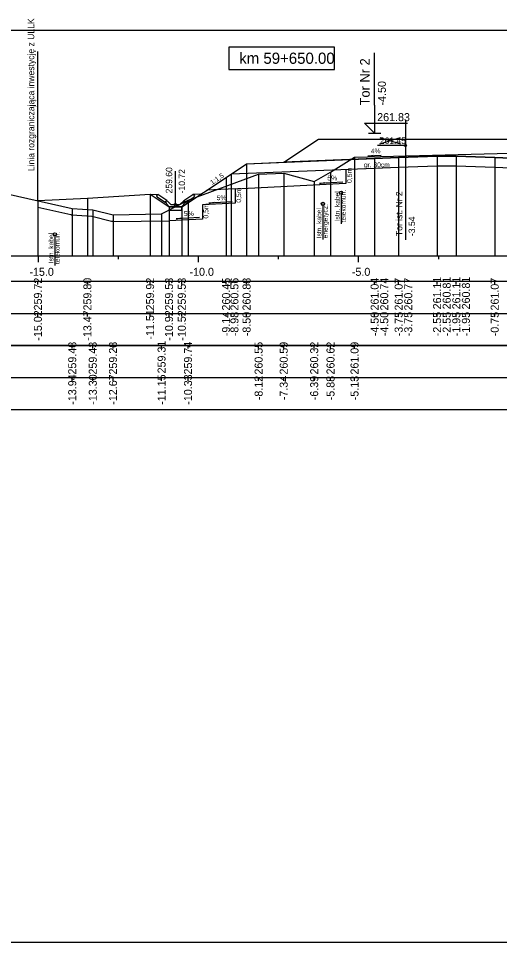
# Model space of a CAD drawing. Extents: x 6516023 to 6560129, y 5513077 to 5529206.
# Drawn here: x 6517837.34 to 6517852.36, y 5514551.66 to 5514580.52 of the extents above; entities that cross this region are included whole.
import ezdxf

# ---------------------------------------------------------------- set-up
doc = ezdxf.new("R2010")
doc.units = 0
for name, color, linetype in [('IR_default', 7, 'Continuous'), ('TOR_PRZEK_P-kable', 7, 'Continuous'), ('TOR_PRZEK_P-komponent', 7, 'Continuous'), ('TOR_PRZEK_P-odwodnienie', 7, 'Continuous'), ('TOR_PRZEK_P-opisy', 7, 'Continuous'), ('TOR_PRZEK_P-schodkowanie+wymiana', 7, 'Continuous'), ('TOR_PRZEK_P-tabelka istniejace', 7, 'Continuous'), ('TOR_PRZEK_P-tabelka projektowane', 7, 'Continuous'), ('TOR_PRZEK_P-teren istniejacy', 7, 'Continuous'), ('TOR_PRZEK_P-tory istniejace', 7, 'Continuous'), ('TOR_PRZEK_P-tory projektowane', 7, 'Continuous'), ('TOR_PRZEK_P-uklad odniesienia', 7, 'Continuous'), ('TOR_PRZEK_P-warstwa ochronna I', 7, 'Continuous'), ('TOR_PRZEK_P-warstwa ochronna II', 7, 'Continuous'), ('TOR_PS_T-granica PKP-projektowana', 7, 'Continuous'), ('TOR_PS_T-skarpy projektowane', 7, 'Continuous'), ('TOR_RAMKI-ramka+tabelka 1', 7, 'Continuous')]:
    doc.layers.add(name, color=color, linetype=linetype)

msp = doc.modelspace()

# ---------------------------------------------------------------- linework, layer by layer
at = {"layer": 'IR_default'}
msp.add_lwpolyline([(6517837.946, 5514574.829), (6517839.492, 5514574.903), (6517841.45, 5514575.03), (6517842.042, 5514574.636), (6517842.442, 5514574.636), (6517843.823, 5514575.557), (6517843.825, 5514575.557), (6517844.463, 5514575.983), (6517845.628, 5514576.029), (6517846.713, 5514576.753), (6517850.213, 5514576.753), (6517851.213, 5514576.753), (6517854.713, 5514576.753), (6517855.263, 5514576.754), (6517858.763, 5514576.754), (6517860.108, 5514575.857), (6517861.313, 5514575.809), (6517862.183, 5514575.374), (6517865.255, 5514573.838), (6517865.655, 5514573.838), (6517866.24, 5514574.228), (6517866.705, 5514574.538)], dxfattribs=at)
at = {"layer": 'TOR_PRZEK_P-kable'}
for p, q in [((6517847.414, 5514575.079), (6517847.414, 5514574.105)), ((6517846.847, 5514574.727), (6517846.847, 5514573.617)), ((6517838.477, 5514573.776), (6517838.477, 5514572.802))]:
    msp.add_line(p, q, dxfattribs=at)
for centre in [(6517847.414, 5514575.079), (6517846.847, 5514574.727), (6517838.477, 5514573.776)]:
    msp.add_circle(centre, 0.05, dxfattribs=at)
at = {"layer": 'TOR_PRZEK_P-komponent'}
msp.add_lwpolyline([(6517846.713, 5514576.753), (6517850.213, 5514576.753), (6517851.213, 5514576.753), (6517854.713, 5514576.753), (6517855.263, 5514576.754), (6517858.763, 5514576.754), (6517860.108, 5514575.857), (6517856.263, 5514576.011), (6517852.963, 5514576.143), (6517852.213, 5514576.173), (6517851.013, 5514576.221), (6517850.413, 5514576.221), (6517849.213, 5514576.173), (6517848.463, 5514576.143), (6517845.628, 5514576.029)], close=True, dxfattribs=at)
at = {"layer": 'TOR_PRZEK_P-odwodnienie'}
for p, q in [((6517842.241, 5514574.706), (6517842.241, 5514575.75)), ((6517841.932, 5514574.765), (6517841.671, 5514574.94)), ((6517841.977, 5514574.832), (6517841.696, 5514575.019)), ((6517842.506, 5514574.832), (6517842.786, 5514575.019)), ((6517842.55, 5514574.765), (6517842.812, 5514574.94)), ((6517841.944, 5514574.782), (6517841.932, 5514574.765)), ((6517841.934, 5514574.801), (6517841.981, 5514574.825)), ((6517841.977, 5514574.832), (6517841.968, 5514574.819)), ((6517842.101, 5514574.706), (6517841.981, 5514574.825)), ((6517842.051, 5514574.636), (6517842.431, 5514574.636)), ((6517842.101, 5514574.706), (6517842.381, 5514574.706)), ((6517842.381, 5514574.706), (6517842.501, 5514574.825)), ((6517842.501, 5514574.825), (6517842.549, 5514574.801)), ((6517842.506, 5514574.832), (6517842.514, 5514574.819)), ((6517842.539, 5514574.782), (6517842.55, 5514574.765))]:
    msp.add_line(p, q, dxfattribs=at)
for points in [[(6517841.45, 5514575.03), (6517841.696, 5514575.019)], [(6517841.646, 5514574.992), (6517841.696, 5514575.019)], [(6517841.646, 5514574.992), (6517841.671, 5514574.94)], [(6517843.033, 5514575.03), (6517842.786, 5514575.019)], [(6517842.837, 5514574.992), (6517842.786, 5514575.019)], [(6517842.837, 5514574.992), (6517842.812, 5514574.94)], [(6517841.968, 5514574.819), (6517841.933, 5514574.801)], [(6517841.933, 5514574.801), (6517841.944, 5514574.782)], [(6517841.981, 5514574.706), (6517841.934, 5514574.801)], [(6517842.051, 5514574.636), (6517841.981, 5514574.706)], [(6517842.042, 5514574.636), (6517842.041, 5514574.637), (6517842.042, 5514574.636), (6517842.041, 5514574.636), (6517842.042, 5514574.636), (6517842.042, 5514574.636), (6517842.042, 5514574.636), (6517842.042, 5514574.637)], [(6517842.041, 5514574.636), (6517842.041, 5514574.637), (6517842.041, 5514574.636), (6517842.041, 5514574.636), (6517842.041, 5514574.636), (6517842.042, 5514574.636), (6517842.041, 5514574.636), (6517842.042, 5514574.637)], [(6517842.441, 5514574.636), (6517842.041, 5514574.636), (6517842.041, 5514574.536), (6517842.441, 5514574.536), (6517842.441, 5514574.636)], [(6517842.431, 5514574.636), (6517842.501, 5514574.706)], [(6517842.442, 5514574.636), (6517842.441, 5514574.637), (6517842.442, 5514574.636), (6517842.441, 5514574.636), (6517842.442, 5514574.636), (6517842.442, 5514574.636), (6517842.442, 5514574.636), (6517842.442, 5514574.637)], [(6517842.441, 5514574.636), (6517842.441, 5514574.637), (6517842.441, 5514574.636), (6517842.441, 5514574.636), (6517842.441, 5514574.636), (6517842.442, 5514574.636), (6517842.441, 5514574.636), (6517842.442, 5514574.637)], [(6517842.501, 5514574.706), (6517842.549, 5514574.801)], [(6517842.514, 5514574.819), (6517842.55, 5514574.801)], [(6517842.55, 5514574.801), (6517842.539, 5514574.782)]]:
    msp.add_lwpolyline(points, dxfattribs=at)
msp.add_circle((6517842.241, 5514574.706), 0.035, dxfattribs=at)
at = {"layer": 'TOR_PRZEK_P-opisy'}
msp.add_lwpolyline([(6517848.669, 5514576.242), (6517848.251, 5514576.223), (6517848.419, 5514576.252)], dxfattribs=at)
at = {"layer": 'TOR_PRZEK_P-schodkowanie+wymiana'}
for p, q in [((6517847.568, 5514575.807), (6517847.568, 5514575.364)), ((6517844.111, 5514575.196), (6517843.222, 5514575.157)), ((6517847.568, 5514575.364), (6517844.111, 5514575.191)), ((6517844.111, 5514575.191), (6517844.111, 5514574.748)), ((6517844.111, 5514574.748), (6517843.088, 5514574.697)), ((6517843.088, 5514574.697), (6517843.088, 5514574.254)), ((6517840.296, 5514574.183), (6517842.041, 5514574.201)), ((6517843.088, 5514574.254), (6517842.041, 5514574.201))]:
    msp.add_line(p, q, dxfattribs=at)
for points in [[(6517837.946, 5514574.624), (6517838.976, 5514574.392)], [(6517839.005, 5514574.388), (6517839.628, 5514574.342), (6517840.243, 5514574.189)]]:
    msp.add_lwpolyline(points, dxfattribs=at)
for centre, start, end in [((6517839.019, 5514574.588), 257.3221, 265.7958), ((6517840.292, 5514574.383), 255.9976, 271.3671)]:
    msp.add_arc(centre, 0.2, start, end, dxfattribs=at)
at = {"layer": 'TOR_PRZEK_P-tabelka istniejace'}
for p, q in [((6517839.019, 5514570.206), (6517839.019, 5514570.306)), ((6517839.66, 5514570.206), (6517839.66, 5514570.306)), ((6517840.292, 5514570.206), (6517840.292, 5514570.306)), ((6517841.809, 5514570.206), (6517841.809, 5514570.306)), ((6517842.635, 5514570.206), (6517842.635, 5514570.306)), ((6517844.839, 5514570.206), (6517844.839, 5514570.306)), ((6517845.623, 5514570.206), (6517845.623, 5514570.306)), ((6517846.575, 5514570.206), (6517846.575, 5514570.306)), ((6517847.085, 5514570.206), (6517847.085, 5514570.306)), ((6517847.835, 5514570.206), (6517847.835, 5514570.306)), ((6517814.163, 5514569.306), (6517897.963, 5514569.306)), ((6517839.019, 5514569.206), (6517839.019, 5514569.306)), ((6517839.66, 5514569.206), (6517839.66, 5514569.306)), ((6517840.292, 5514569.206), (6517840.292, 5514569.306)), ((6517841.809, 5514569.206), (6517841.809, 5514569.306)), ((6517842.635, 5514569.206), (6517842.635, 5514569.306)), ((6517844.839, 5514569.206), (6517844.839, 5514569.306)), ((6517845.623, 5514569.206), (6517845.623, 5514569.306)), ((6517846.575, 5514569.206), (6517846.575, 5514569.306)), ((6517847.085, 5514569.206), (6517847.085, 5514569.306)), ((6517847.835, 5514569.206), (6517847.835, 5514569.306))]:
    msp.add_line(p, q, dxfattribs=at)
for points in [[(6517847.835, 5514576.192), (6517847.835, 5514573.306), (6517847.835, 5514573.176), (6517847.835, 5514573.106)], [(6517844.839, 5514575.658), (6517844.839, 5514573.306), (6517844.839, 5514573.176), (6517844.839, 5514573.106)], [(6517845.623, 5514575.692), (6517845.623, 5514573.306), (6517845.623, 5514573.176), (6517845.623, 5514573.106)], [(6517847.085, 5514575.722), (6517847.085, 5514573.306), (6517847.085, 5514573.176), (6517847.085, 5514573.106)], [(6517846.575, 5514575.424), (6517846.575, 5514573.306), (6517846.575, 5514573.176), (6517846.575, 5514573.106)], [(6517842.635, 5514574.843), (6517842.635, 5514573.306), (6517842.635, 5514573.176), (6517842.635, 5514573.106)], [(6517839.019, 5514574.588), (6517839.019, 5514573.306), (6517839.019, 5514573.176), (6517839.019, 5514573.106)], [(6517839.66, 5514574.54), (6517839.66, 5514573.306), (6517839.66, 5514573.176), (6517839.66, 5514573.106)], [(6517840.292, 5514574.383), (6517840.292, 5514573.306), (6517840.292, 5514573.176), (6517840.292, 5514573.106)], [(6517841.809, 5514574.419), (6517841.809, 5514573.306), (6517841.809, 5514573.176), (6517841.809, 5514573.106)]]:
    msp.add_lwpolyline(points, dxfattribs=at)
msp.add_lwpolyline([(6517814.163, 5514570.306), (6517814.163, 5514568.306), (6517897.963, 5514568.306), (6517897.963, 5514570.306)], close=True, dxfattribs=at)
at = {"layer": 'TOR_PRZEK_P-tabelka projektowane'}
for p, q in [((6517837.946, 5514572.206), (6517837.946, 5514572.306)), ((6517839.492, 5514572.206), (6517839.492, 5514572.306)), ((6517841.45, 5514572.206), (6517841.45, 5514572.306)), ((6517842.041, 5514572.206), (6517842.041, 5514572.306)), ((6517842.441, 5514572.206), (6517842.441, 5514572.306)), ((6517843.823, 5514572.206), (6517843.823, 5514572.306)), ((6517843.984, 5514572.206), (6517843.984, 5514572.306)), ((6517844.463, 5514572.206), (6517844.463, 5514572.306)), ((6517848.463, 5514572.206), (6517848.463, 5514572.306)), ((6517848.463, 5514572.206), (6517848.463, 5514572.306)), ((6517849.213, 5514572.206), (6517849.213, 5514572.306)), ((6517849.213, 5514572.206), (6517849.213, 5514572.306)), ((6517850.413, 5514572.206), (6517850.413, 5514572.306)), ((6517850.413, 5514572.206), (6517850.413, 5514572.306)), ((6517851.013, 5514572.206), (6517851.013, 5514572.306)), ((6517851.013, 5514572.206), (6517851.013, 5514572.306)), ((6517852.213, 5514572.206), (6517852.213, 5514572.306)), ((6517852.213, 5514572.206), (6517852.213, 5514572.306)), ((6517814.163, 5514571.306), (6517897.963, 5514571.306)), ((6517837.946, 5514571.206), (6517837.946, 5514571.306)), ((6517839.492, 5514571.206), (6517839.492, 5514571.306)), ((6517841.45, 5514571.206), (6517841.45, 5514571.306)), ((6517842.041, 5514571.206), (6517842.041, 5514571.306)), ((6517842.441, 5514571.206), (6517842.441, 5514571.306)), ((6517843.823, 5514571.206), (6517843.823, 5514571.306)), ((6517843.984, 5514571.206), (6517843.984, 5514571.306)), ((6517844.463, 5514571.206), (6517844.463, 5514571.306)), ((6517848.463, 5514571.206), (6517848.463, 5514571.306)), ((6517848.463, 5514571.206), (6517848.463, 5514571.306)), ((6517849.213, 5514571.206), (6517849.213, 5514571.306)), ((6517849.213, 5514571.206), (6517849.213, 5514571.306)), ((6517850.413, 5514571.206), (6517850.413, 5514571.306)), ((6517850.413, 5514571.206), (6517850.413, 5514571.306)), ((6517851.013, 5514571.206), (6517851.013, 5514571.306)), ((6517851.013, 5514571.206), (6517851.013, 5514571.306)), ((6517852.213, 5514571.206), (6517852.213, 5514571.306)), ((6517852.213, 5514571.206), (6517852.213, 5514571.306))]:
    msp.add_line(p, q, dxfattribs=at)
for points in [[(6517848.463, 5514576.143), (6517848.463, 5514573.306), (6517848.463, 5514573.176), (6517848.463, 5514573.106)], [(6517849.213, 5514576.173), (6517849.213, 5514573.306), (6517849.213, 5514573.176), (6517849.213, 5514573.106)], [(6517850.413, 5514576.221), (6517850.413, 5514573.306), (6517850.413, 5514573.176), (6517850.413, 5514573.106)], [(6517851.013, 5514576.221), (6517851.013, 5514573.306), (6517851.013, 5514573.176), (6517851.013, 5514573.106)], [(6517852.213, 5514576.173), (6517852.213, 5514573.306), (6517852.213, 5514573.176), (6517852.213, 5514573.106)], [(6517844.463, 5514575.983), (6517844.463, 5514573.306), (6517844.463, 5514573.176), (6517844.463, 5514573.106)], [(6517848.463, 5514575.843), (6517848.463, 5514573.306), (6517848.463, 5514573.176), (6517848.463, 5514573.106)], [(6517849.213, 5514575.873), (6517849.213, 5514573.306), (6517849.213, 5514573.176), (6517849.213, 5514573.106)], [(6517850.413, 5514575.921), (6517850.413, 5514573.306), (6517850.413, 5514573.176), (6517850.413, 5514573.106)], [(6517851.013, 5514575.921), (6517851.013, 5514573.306), (6517851.013, 5514573.176), (6517851.013, 5514573.106)], [(6517852.213, 5514575.873), (6517852.213, 5514573.306), (6517852.213, 5514573.176), (6517852.213, 5514573.106)], [(6517843.823, 5514575.557), (6517843.823, 5514573.306), (6517843.823, 5514573.176), (6517843.823, 5514573.106)], [(6517843.984, 5514575.664), (6517843.984, 5514573.306), (6517843.984, 5514573.176), (6517843.984, 5514573.106)], [(6517839.492, 5514574.903), (6517839.492, 5514573.306), (6517839.492, 5514573.176), (6517839.492, 5514573.106)], [(6517841.45, 5514575.03), (6517841.45, 5514573.306), (6517841.45, 5514573.176), (6517841.45, 5514573.106)], [(6517837.946, 5514574.829), (6517837.946, 5514573.306), (6517837.946, 5514573.176), (6517837.946, 5514573.106)], [(6517842.041, 5514574.636), (6517842.041, 5514573.306), (6517842.041, 5514573.176), (6517842.041, 5514573.106)], [(6517842.441, 5514574.636), (6517842.441, 5514573.306), (6517842.441, 5514573.176), (6517842.441, 5514573.106)]]:
    msp.add_lwpolyline(points, dxfattribs=at)
msp.add_lwpolyline([(6517814.163, 5514572.306), (6517814.163, 5514570.306), (6517897.963, 5514570.306), (6517897.963, 5514572.306)], close=True, dxfattribs=at)
at = {"layer": 'TOR_PRZEK_P-teren istniejacy'}
msp.add_lwpolyline([(6517836.989, 5514575.044), (6517839.019, 5514574.588), (6517839.66, 5514574.54), (6517840.292, 5514574.383), (6517841.809, 5514574.419), (6517842.635, 5514574.843), (6517844.839, 5514575.658), (6517845.623, 5514575.692), (6517846.575, 5514575.424), (6517847.085, 5514575.722), (6517847.835, 5514576.192), (6517853.101, 5514576.324), (6517855.801, 5514576.287), (6517858.843, 5514576.073), (6517859.226, 5514575.957), (6517859.477, 5514575.87), (6517861.359, 5514575.654), (6517862.175, 5514575.612), (6517863.88, 5514574.674), (6517864.722, 5514574.211), (6517865.543, 5514574.534), (6517867.325, 5514574.54)], dxfattribs=at)
at = {"layer": 'TOR_PRZEK_P-tory istniejace'}
for p, q in [((6517849.423, 5514577.329), (6517849.423, 5514573.608)), ((6517848.623, 5514576.601), (6517849.275, 5514576.803)), ((6517848.623, 5514576.803), (6517849.275, 5514576.601)), ((6517849.423, 5514576.553), (6517848.557, 5514576.553))]:
    msp.add_line(p, q, dxfattribs=at)
msp.add_circle((6517849.423, 5514576.553), 0.035, dxfattribs=at)
at = {"layer": 'TOR_PRZEK_P-tory projektowane'}
for p, q in [((6517848.463, 5514577.81), (6517848.463, 5514579.443)), ((6517848.463, 5514577.81), (6517848.463, 5514576.933)), ((6517848.463, 5514576.933), (6517848.144, 5514577.252)), ((6517848.144, 5514577.252), (6517849.488, 5514577.252)), ((6517848.271, 5514576.933), (6517848.655, 5514576.933))]:
    msp.add_line(p, q, dxfattribs=at)
at = {"layer": 'TOR_PRZEK_P-uklad odniesienia'}
for p, q in [((6517817.963, 5514573.106), (6517897.963, 5514573.106)), ((6517837.963, 5514572.906), (6517837.963, 5514573.106)), ((6517840.463, 5514573.006), (6517840.463, 5514573.106)), ((6517842.963, 5514572.906), (6517842.963, 5514573.106)), ((6517845.463, 5514573.006), (6517845.463, 5514573.106)), ((6517847.963, 5514572.906), (6517847.963, 5514573.106)), ((6517850.463, 5514573.006), (6517850.463, 5514573.106))]:
    msp.add_line(p, q, dxfattribs=at)
msp.add_lwpolyline([(6517847.207, 5514579.628), (6517843.907, 5514579.628), (6517843.907, 5514578.928), (6517847.207, 5514578.928)], close=True, dxfattribs=at)
at = {"layer": 'TOR_PRZEK_P-warstwa ochronna I'}
msp.add_lwpolyline([(6517843.984, 5514575.664), (6517848.463, 5514575.843), (6517849.213, 5514575.873), (6517850.413, 5514575.921), (6517851.013, 5514575.921), (6517852.213, 5514575.873), (6517852.963, 5514575.843), (6517856.263, 5514575.711), (6517857.013, 5514575.681), (6517861.966, 5514575.483)], dxfattribs=at)
at = {"layer": 'TOR_PRZEK_P-warstwa ochronna II'}
msp.add_lwpolyline([(6517837.946, 5514574.829), (6517839.492, 5514574.903), (6517841.45, 5514575.03), (6517842.041, 5514574.636), (6517842.441, 5514574.636), (6517843.823, 5514575.557), (6517843.825, 5514575.557), (6517844.463, 5514575.983), (6517848.463, 5514576.143), (6517849.213, 5514576.173), (6517850.413, 5514576.221), (6517851.013, 5514576.221), (6517852.213, 5514576.173), (6517852.963, 5514576.143), (6517856.263, 5514576.011), (6517857.013, 5514575.981), (6517861.313, 5514575.809), (6517862.183, 5514575.374), (6517865.255, 5514573.838), (6517865.655, 5514573.838), (6517866.705, 5514574.538)], dxfattribs=at)
at = {"layer": 'TOR_PS_T-granica PKP-projektowana'}
msp.add_line((6517837.946, 5514574.829), (6517837.946, 5514579.487), dxfattribs=at)
at = {"layer": 'TOR_PS_T-skarpy projektowane'}
for points in [[(6517847.474, 5514575.408), (6517846.739, 5514575.369), (6517846.912, 5514575.399)], [(6517844.018, 5514574.792), (6517843.283, 5514574.753), (6517843.455, 5514574.784)], [(6517842.995, 5514574.298), (6517842.26, 5514574.259), (6517842.432, 5514574.289)]]:
    msp.add_lwpolyline(points, dxfattribs=at)
at = {"layer": 'TOR_RAMKI-ramka+tabelka 1'}
msp.add_lwpolyline([(6517724.513, 5514580.156), (6517972.013, 5514580.156), (6517972.013, 5514551.656), (6517724.513, 5514551.656)], close=True, dxfattribs=at)

# ---------------------------------------------------------------- texts
at = {"layer": 'TOR_PRZEK_P-kable'}
for s, height, p in [('Istn. kabel', 0.14999, (6517847.369, 5514574.181)), ('telekomun.', 0.15, (6517847.563, 5514574.153)), ('energetycz.', 0.14999, (6517846.996, 5514573.653)), ('Istn. kabel', 0.14999, (6517846.802, 5514573.653)), ('Istn. kabel', 0.14999, (6517838.432, 5514572.878)), ('telekomun.', 0.15, (6517838.627, 5514572.85))]:
    msp.add_text(s, height=height, rotation=90.0511, dxfattribs=at).set_placement(p)
at = {"layer": 'TOR_PRZEK_P-odwodnienie'}
for s, p in [('259.60', (6517842.141, 5514575.056)), ('-10.72', (6517842.541, 5514575.056))]:
    msp.add_text(s, height=0.2, rotation=90, dxfattribs=at).set_placement(p)
at = {"layer": 'TOR_PRZEK_P-opisy'}
for s, rotation, p in [('4%', 0.1515, (6517848.346, 5514576.308)), ('1:1,5', 34.0701, (6517843.389, 5514575.318))]:
    msp.add_text(s, height=0.15, rotation=rotation, dxfattribs=at).set_placement(p)
at = {"layer": 'TOR_PRZEK_P-schodkowanie+wymiana'}
for p in [(6517847.75, 5514575.38), (6517844.293, 5514574.764), (6517843.27, 5514574.27)]:
    msp.add_text('0,5m', height=0.1545, rotation=90, dxfattribs=at).set_placement(p)
at = {"layer": 'TOR_PRZEK_P-tabelka istniejace'}
for s, p in [('259.48', (6517839.144, 5514569.398)), ('259.43', (6517839.785, 5514569.398)), ('259.28', (6517840.417, 5514569.398)), ('259.31', (6517841.934, 5514569.433)), ('259.74', (6517842.76, 5514569.399)), ('260.55', (6517844.964, 5514569.397)), ('260.59', (6517845.748, 5514569.398)), ('260.32', (6517846.7, 5514569.4)), ('260.62', (6517847.21, 5514569.4)), ('261.09', (6517847.96, 5514569.398)), ('-13.94', (6517839.144, 5514568.455)), ('-13.30', (6517839.785, 5514568.455)), ('-12.67', (6517840.417, 5514568.455)), ('-11.15', (6517841.934, 5514568.453)), ('-10.33', (6517842.76, 5514568.454)), ('-8.12', (6517844.964, 5514568.596)), ('-7.34', (6517845.748, 5514568.595)), ('-6.39', (6517846.7, 5514568.594)), ('-5.88', (6517847.21, 5514568.594)), ('-5.13', (6517847.96, 5514568.594))]:
    msp.add_text(s, height=0.25, rotation=90, dxfattribs=at).set_placement(p)
at = {"layer": 'TOR_PRZEK_P-tabelka projektowane'}
for s, p in [('259.72', (6517838.071, 5514571.4)), ('259.80', (6517839.617, 5514571.398)), ('259.92', (6517841.575, 5514571.4)), ('259.53', (6517842.166, 5514571.398)), ('259.53', (6517842.566, 5514571.398)), ('260.45', (6517843.948, 5514571.397)), ('260.56', (6517844.209, 5514571.398)), ('260.88', (6517844.588, 5514571.398)), ('261.04', (6517848.588, 5514571.399)), ('260.74', (6517848.888, 5514571.399)), ('261.07', (6517849.338, 5514571.398)), ('260.77', (6517849.638, 5514571.398)), ('261.11', (6517850.538, 5514571.433)), ('260.81', (6517850.838, 5514571.433)), ('261.11', (6517851.138, 5514571.433)), ('260.81', (6517851.438, 5514571.433)), ('261.07', (6517852.338, 5514571.398)), ('-11.51', (6517841.575, 5514570.489)), ('-15.02', (6517838.071, 5514570.456)), ('-13.47', (6517839.617, 5514570.455)), ('-10.92', (6517842.166, 5514570.456)), ('-10.52', (6517842.566, 5514570.456)), ('-9.14', (6517843.948, 5514570.595)), ('-8.98', (6517844.209, 5514570.594)), ('-8.50', (6517844.588, 5514570.594)), ('-4.50', (6517848.588, 5514570.594)), ('-4.50', (6517848.888, 5514570.594)), ('-3.75', (6517849.338, 5514570.593)), ('-3.75', (6517849.638, 5514570.593)), ('-2.55', (6517850.538, 5514570.593)), ('-2.55', (6517850.838, 5514570.593)), ('-1.95', (6517851.138, 5514570.593)), ('-1.95', (6517851.438, 5514570.593)), ('-0.75', (6517852.338, 5514570.593))]:
    msp.add_text(s, height=0.25, rotation=90, dxfattribs=at).set_placement(p)
at = {"layer": 'TOR_PRZEK_P-tory istniejace'}
msp.add_text('261.45', height=0.2, dxfattribs=at).set_placement((6517848.623, 5514576.603))
for s, rotation, p in [('Tor ist. Nr 2', 90.0511, (6517849.329, 5514573.723)), ('-3.54', 90, (6517849.723, 5514573.723))]:
    msp.add_text(s, height=0.2, rotation=rotation, dxfattribs=at).set_placement(p)
at = {"layer": 'TOR_PRZEK_P-tory projektowane'}
for s, height, p in [('Tor Nr 2', 0.3, (6517848.308, 5514577.804)), ('-4.50', 0.25, (6517848.813, 5514577.803))]:
    msp.add_text(s, height=height, rotation=90, dxfattribs=at).set_placement(p)
msp.add_text('261.83', height=0.25, dxfattribs=at).set_placement((6517848.543, 5514577.313))
at = {"layer": 'TOR_PRZEK_P-uklad odniesienia'}
for s, height, p in [('km 59+650.00', 0.35, (6517844.235, 5514579.103)), ('-15.0', 0.25, (6517837.682, 5514572.481)), ('-10.0', 0.25, (6517842.682, 5514572.481)), ('-5.0', 0.25, (6517847.752, 5514572.481))]:
    msp.add_text(s, height=height, dxfattribs=at).set_placement(p)
at = {"layer": 'TOR_PRZEK_P-warstwa ochronna I'}
msp.add_text('gr. 30cm', height=0.15, dxfattribs=at).set_placement((6517848.129, 5514575.873))
at = {"layer": 'TOR_PS_T-granica PKP-projektowana'}
msp.add_text('Linia rozgraniczająca inwestycję z ULLK', height=0.2, rotation=90.0511, dxfattribs=at).set_placement((6517837.835, 5514575.751))
at = {"layer": 'TOR_PS_T-skarpy projektowane'}
for p in [(6517846.986, 5514575.46), (6517843.529, 5514574.844), (6517842.507, 5514574.35)]:
    msp.add_text('5%', height=0.1545, dxfattribs=at).set_placement(p)

doc.saveas('drawing.dxf')
